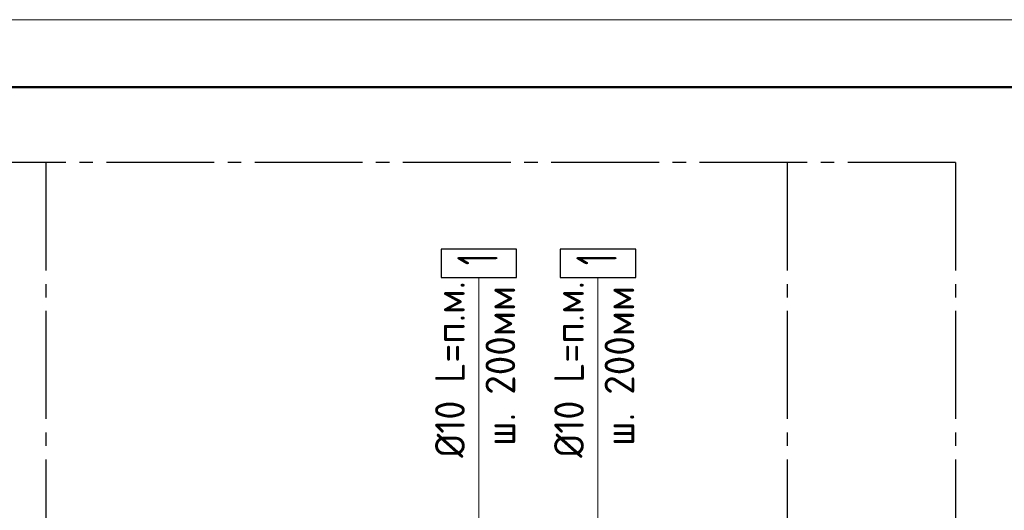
# Model space of a CAD drawing. Header units: millimetres. Extents: x 40580 to 1930067, y -240640 to 81020.
# Tile 598 of 656: x 1442323 to 1449627, y -213486 to -209850. Entities that reach past the tile are written whole.
import ezdxf

# ---------------------------------------------------------------- set-up
doc = ezdxf.new("R2010")
doc.units = ezdxf.units.MM
doc.linetypes.add('______5', pattern=[1100, 800, -100, 100, -100])
doc.linetypes.add('CENTER', pattern=[2, 1.25, -0.25, 0.25, -0.25])
for name, color, linetype, lineweight in [('Standard', 7, 'Continuous', 25), ('ОСИ', 7, 'CENTER', 15), ('Позиционная метка номер позиции', 7, 'Continuous', 13)]:
    doc.layers.add(name, color=color, linetype=linetype, lineweight=lineweight)
doc.styles.add('GOST 2.304', font='isocpeur.ttf', dxfattribs={"width": 0.8})

msp = doc.modelspace()

# ---------------------------------------------------------------- linework, layer by layer
at = {"layer": 'Standard', "color": 7, "linetype": 'Continuous', "lineweight": 13, "transparency": 33554687}
msp.add_lwpolyline([(1438042.7, -239549.7), (1459042.7, -239549.7), (1459042.7, -209849.7), (1438042.7, -209849.7), (1438042.7, -239549.7)], close=True, dxfattribs=at)
at = {"layer": 'Standard', "color": 7, "linetype": 'Continuous', "lineweight": 50, "transparency": 33554687}
msp.add_lwpolyline([(1440042.7, -210349.7), (1458542.7, -210349.7), (1458542.7, -239049.7), (1440042.7, -239049.7), (1440042.7, -210349.7)], close=True, dxfattribs=at)
at = {"layer": 'ОСИ', "color": 8, "linetype": '______5', "lineweight": -3, "transparency": 33554687}
for p, q in [((1449266, -210908.9), (1440808.7, -210908.9)), ((1442516, -210908.9), (1442516, -219703)), ((1448016, -210908.9), (1448016, -219703)), ((1449266, -210908.9), (1449266, -219703))]:
    msp.add_line(p, q, dxfattribs=at)
at = {"layer": 'Позиционная метка номер позиции', "color": 7, "linetype": 'Continuous', "lineweight": 13, "transparency": 33554687}
msp.add_line((1446612.6, -211760.1), (1446612.6, -215062.3), dxfattribs=at)
at = {"layer": 'Позиционная метка номер позиции', "color": 7, "linetype": 'Continuous', "lineweight": 25, "transparency": 33554687}
for points in [[(1445449.2, -211550), (1445449.2, -211760.1), (1446009.2, -211760.1), (1446009.2, -211550), (1445449.2, -211550)], [(1446332.6, -211550), (1446332.6, -211760.1), (1446892.6, -211760.1), (1446892.6, -211550), (1446332.6, -211550)]]:
    msp.add_lwpolyline(points, dxfattribs=at)
at = {"layer": 'Позиционная метка номер позиции', "color": 7, "linetype": 'Continuous', "lineweight": 13, "transparency": 33554687}
msp.add_lwpolyline([(1445729.2, -211760.1), (1445729.2, -214480.4), (1446726.6, -214480.4)], dxfattribs=at)

# ---------------------------------------------------------------- texts
at = {"layer": 'Позиционная метка номер позиции', "color": 7, "linetype": 'Continuous', "lineweight": 25, "transparency": 33554687, "attachment_point": 7, "rotation": 90, "style": 'GOST 2.304'}
for s, insert, char_height, width in [('\\W0.56;1', (1445869.2, -211668.3), 300, 233.324), ('\\W0.56;1', (1446752.6, -211668.3), 300, 233.324), ('\\W0.94;Ø10 L=п.м.', (1445624.7, -213097.1), 220, 1489.569), ('\\W0.94;Ø10 L=п.м.', (1446508.1, -213097.1), 220, 1489.569), ('\\W0.96;ш. 200мм', (1445998.7, -213009.1), 220, 1316.138), ('\\W0.96;ш. 200мм', (1446882.1, -213009.1), 220, 1316.138)]:
    msp.add_mtext(s, dxfattribs=dict(at, insert=insert, char_height=char_height, width=width))

doc.saveas('drawing.dxf')
